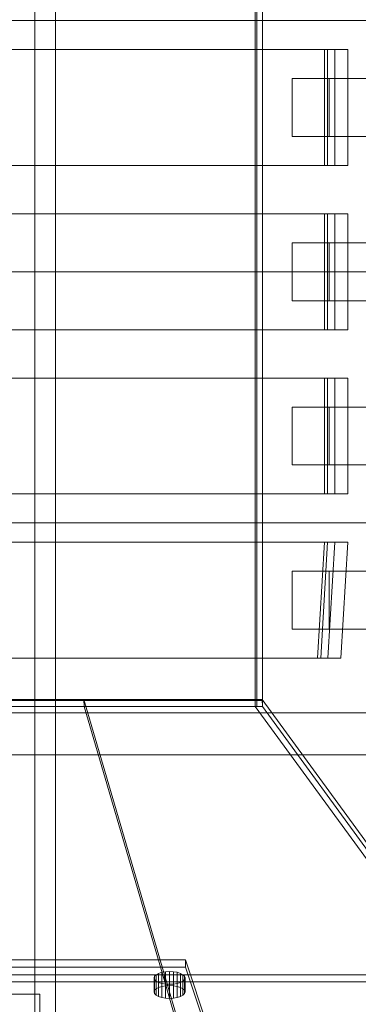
# Model space of a CAD drawing. Header units: millimetres. Extents: x -4738 to 65662, y -68080 to 6847.
# Tile 441 of 656: x 2075 to 2250, y -18379 to -17870. Entities that reach past the tile are written whole.
import ezdxf

# ---------------------------------------------------------------- set-up
doc = ezdxf.new("R2010")
doc.units = ezdxf.units.MM
doc.layers.add('superior_C01', color=7, linetype='Continuous', lineweight=0)
doc.layers.add('superior_tolva-C01', color=7, linetype='Continuous', lineweight=0)

msp = doc.modelspace()

# ---------------------------------------------------------------- linework, layer by layer
at = {"layer": 'superior_C01'}
for p, q in [((2082.745, -18450), (2082.745, -17550)), ((2093.53, -17550), (2093.53, -18450)), ((1920.384, -17870), (2864.544, -17870)), ((2866.152, -17870), (1921.992, -17870)), ((2232.828, -17885), (1914.896, -17885)), ((2234.445, -17885), (1916.514, -17885)), ((2238.22, -17885), (1920.289, -17885)), ((1927.029, -17885), (2244.96, -17885)), ((2232.828, -17945), (2232.828, -17885)), ((2232.828, -17885), (2234.445, -17885)), ((2234.445, -17945), (2234.445, -17885)), ((2234.445, -17885), (2238.22, -17885)), ((2238.22, -17945), (2238.22, -17885)), ((2238.22, -17885), (2244.96, -17885)), ((2244.96, -17885), (2244.96, -17945)), ((2235.317, -17900), (2216.058, -17900)), ((2216.058, -17900), (2216.058, -17930)), ((2328.302, -17900), (2216.058, -17900)), ((2235.317, -17930), (2235.317, -17900)), ((2235.317, -17900), (2347.561, -17900)), ((2216.058, -17930), (2235.317, -17930)), ((2216.058, -17930), (2328.302, -17930)), ((2347.561, -17930), (2235.317, -17930)), ((1914.896, -17945), (2232.828, -17945)), ((1916.514, -17945), (2234.445, -17945)), ((1920.289, -17945), (2238.22, -17945)), ((2244.96, -17945), (1927.029, -17945)), ((2234.445, -17945), (2232.828, -17945)), ((2238.22, -17945), (2234.445, -17945)), ((2244.96, -17945), (2238.22, -17945)), ((2232.828, -17970), (1914.896, -17970)), ((2234.445, -17970), (1916.514, -17970)), ((2238.22, -17970), (1920.289, -17970)), ((1927.029, -17970), (2244.96, -17970)), ((2232.828, -18030), (2232.828, -17970)), ((2232.828, -17970), (2234.445, -17970)), ((2234.445, -18030), (2234.445, -17970)), ((2234.445, -17970), (2238.22, -17970)), ((2238.22, -18030), (2238.22, -17970)), ((2238.22, -17970), (2244.96, -17970)), ((2244.96, -17970), (2244.96, -18030)), ((2235.317, -17985), (2216.058, -17985)), ((2216.058, -17985), (2216.058, -18015)), ((2328.302, -17985), (2216.058, -17985)), ((2235.317, -18015), (2235.317, -17985)), ((2235.317, -17985), (2347.561, -17985)), ((1920.384, -18000), (2864.544, -18000)), ((2866.152, -18000), (1921.992, -18000)), ((2216.058, -18015), (2235.317, -18015)), ((2216.058, -18015), (2328.302, -18015)), ((2347.561, -18015), (2235.317, -18015)), ((1914.896, -18030), (2232.828, -18030)), ((1916.514, -18030), (2234.445, -18030)), ((1920.289, -18030), (2238.22, -18030)), ((2244.96, -18030), (1927.029, -18030)), ((2234.445, -18030), (2232.828, -18030)), ((2238.22, -18030), (2234.445, -18030)), ((2244.96, -18030), (2238.22, -18030)), ((2232.828, -18055), (1914.896, -18055)), ((2234.445, -18055), (1916.514, -18055)), ((2238.22, -18055), (1920.289, -18055)), ((1927.029, -18055), (2244.96, -18055)), ((2232.828, -18115), (2232.828, -18055)), ((2232.828, -18055), (2234.445, -18055)), ((2234.445, -18115), (2234.445, -18055)), ((2234.445, -18055), (2238.22, -18055)), ((2238.22, -18115), (2238.22, -18055)), ((2238.22, -18055), (2244.96, -18055)), ((2244.96, -18055), (2244.96, -18115)), ((2235.317, -18070), (2216.058, -18070)), ((2216.058, -18070), (2216.058, -18100)), ((2328.302, -18070), (2216.058, -18070)), ((2235.317, -18100), (2235.317, -18070)), ((2235.317, -18070), (2347.561, -18070)), ((2216.058, -18100), (2235.317, -18100)), ((2216.058, -18100), (2328.302, -18100)), ((2347.561, -18100), (2235.317, -18100)), ((1914.896, -18115), (2232.828, -18115)), ((1916.514, -18115), (2234.445, -18115)), ((1920.289, -18115), (2238.22, -18115)), ((2244.96, -18115), (1927.029, -18115)), ((2234.445, -18115), (2232.828, -18115)), ((2238.22, -18115), (2234.445, -18115)), ((2244.96, -18115), (2238.22, -18115)), ((1920.384, -18130), (2864.544, -18130)), ((2866.152, -18130), (1921.992, -18130)), ((2232.828, -18140), (1914.896, -18140)), ((2234.445, -18140), (1916.514, -18140)), ((2238.22, -18140), (1920.289, -18140)), ((1927.029, -18140), (2244.96, -18140)), ((2229.292, -18200), (2232.828, -18140)), ((2230.91, -18200), (2234.445, -18140)), ((2232.828, -18140), (2234.445, -18140)), ((2234.445, -18140), (2238.22, -18140)), ((2234.684, -18200), (2238.22, -18140)), ((2238.22, -18140), (2244.96, -18140)), ((2244.96, -18140), (2241.425, -18200)), ((2235.317, -18155), (2216.058, -18155)), ((2216.058, -18155), (2216.058, -18185)), ((2328.302, -18155), (2216.058, -18155)), ((2235.317, -18185), (2235.317, -18155)), ((2235.317, -18155), (2347.561, -18155)), ((2216.058, -18185), (2235.317, -18185)), ((2216.058, -18185), (2328.302, -18185)), ((2347.561, -18185), (2235.317, -18185)), ((1914.896, -18200), (2229.292, -18200)), ((1916.514, -18200), (2230.91, -18200)), ((1920.289, -18200), (2234.684, -18200)), ((2241.425, -18200), (1927.029, -18200)), ((2230.91, -18200), (2229.292, -18200)), ((2234.684, -18200), (2230.91, -18200)), ((2241.425, -18200), (2234.684, -18200)), ((2846.1, -18228.298), (1901.94, -18228.298)), ((1903.548, -18228.298), (2847.707, -18228.298)), ((10242.208, -18250), (1103.221, -18250)), ((1104.577, -18250), (10243.564, -18250)), ((1925.375, -18373.889), (2085.375, -18373.889)), ((2085.375, -18373.889), (2085.375, -18533.889))]:
    msp.add_line(p, q, dxfattribs=at)
at = {"layer": 'superior_tolva-C01'}
for p, q in [((2197.026, -17775), (2197.026, -18225)), ((2197.779, -18225), (2197.779, -17775)), ((2200.779, -18225), (2200.779, -17775)), ((2108.116, -18221.377), (2004.066, -18221.377)), ((2200.597, -18221.419), (2108.107, -18221.419)), ((2108.107, -18221.419), (2149.873, -18363.919)), ((2108.29, -18225), (2108.107, -18221.419)), ((2149.882, -18363.877), (2108.116, -18221.377)), ((2108.29, -18225), (2108.116, -18221.377)), ((2304.496, -18363.919), (2200.597, -18221.419)), ((2200.779, -18225), (2200.597, -18221.419)), ((1911.751, -18222), (2200.779, -18222)), ((1911.751, -18225), (2200.779, -18225)), ((2004.24, -18225), (2108.29, -18225)), ((2108.29, -18225), (2150.056, -18367.5)), ((2108.29, -18225), (2200.779, -18225)), ((2197.026, -18225), (2470.446, -18600)), ((2200.779, -18225), (2197.026, -18225)), ((2197.779, -18225), (2200.779, -18225)), ((2200.779, -18225), (2200.779, -18222)), ((2200.779, -18225), (2304.679, -18367.5)), ((2474.2, -18600), (2200.779, -18225)), ((1964.29, -18356.25), (2160.795, -18356.25)), ((2160.795, -18356.25), (2210.89, -18506.25)), ((2160.795, -18356.25), (2160.795, -18359.89)), ((2160.795, -18359.89), (1964.29, -18359.89)), ((1975.931, -18363.877), (2149.882, -18363.877)), ((2145.661, -18363.857), (2144.862, -18364.657)), ((2146.933, -18363.171), (2145.661, -18363.857)), ((2145.661, -18363.857), (2145.661, -18371.138)), ((2148.589, -18362.644), (2146.933, -18363.171)), ((2146.933, -18363.171), (2146.933, -18370.451)), ((2150.519, -18362.312), (2148.589, -18362.644)), ((2148.589, -18362.644), (2148.589, -18369.924)), ((2149.873, -18363.919), (2304.496, -18363.919)), ((2149.873, -18363.919), (2150.056, -18367.5)), ((2150.056, -18367.5), (2149.882, -18363.877)), ((2304.619, -18363.909), (2149.996, -18363.909)), ((2149.996, -18363.909), (2187.365, -18491.409)), ((2150.056, -18367.5), (2149.996, -18363.909)), ((2152.589, -18362.199), (2150.519, -18362.312)), ((2150.519, -18362.312), (2150.519, -18369.593)), ((2154.66, -18362.312), (2152.589, -18362.199)), ((2152.589, -18362.199), (2152.589, -18369.48)), ((2156.589, -18362.644), (2154.66, -18362.312)), ((2154.66, -18362.312), (2154.66, -18369.593)), ((2158.246, -18363.171), (2156.589, -18362.644)), ((2156.589, -18362.644), (2156.589, -18369.924)), ((2159.518, -18363.857), (2158.246, -18363.171)), ((2158.246, -18363.171), (2158.246, -18370.451)), ((2160.317, -18364.657), (2159.518, -18363.857)), ((2159.518, -18363.857), (2159.518, -18371.138)), ((2210.89, -18509.89), (2160.795, -18359.89)), ((2150.056, -18367.5), (1976.105, -18367.5)), ((2144.862, -18364.657), (2144.589, -18365.515)), ((2144.589, -18365.515), (2144.862, -18366.373)), ((2144.589, -18372.796), (2144.589, -18365.515)), ((2144.862, -18364.657), (2144.862, -18371.938)), ((2144.862, -18366.373), (2145.661, -18367.173)), ((2144.862, -18366.373), (2144.862, -18373.654)), ((2145.661, -18367.173), (2146.933, -18367.86)), ((2145.661, -18367.173), (2145.661, -18374.454)), ((2146.933, -18367.86), (2148.589, -18368.387)), ((2146.933, -18367.86), (2146.933, -18375.14)), ((2148.589, -18368.387), (2150.519, -18368.718)), ((2148.589, -18368.387), (2148.589, -18375.667)), ((2148.589, -18369.924), (2150.519, -18369.593)), ((2187.425, -18495), (2150.056, -18367.5)), ((2150.056, -18367.5), (2304.679, -18367.5)), ((2150.519, -18368.718), (2152.589, -18368.831)), ((2150.519, -18368.718), (2150.519, -18375.999)), ((2150.519, -18369.593), (2152.589, -18369.48)), ((2152.589, -18368.831), (2154.66, -18368.718)), ((2152.589, -18368.831), (2152.589, -18376.112)), ((2152.589, -18369.48), (2154.66, -18369.593)), ((2154.66, -18368.718), (2156.589, -18368.387)), ((2154.66, -18368.718), (2154.66, -18375.999)), ((2154.66, -18369.593), (2156.589, -18369.924)), ((2156.589, -18368.387), (2158.246, -18367.86)), ((2156.589, -18368.387), (2156.589, -18375.667)), ((2158.246, -18367.86), (2159.518, -18367.173)), ((2158.246, -18367.86), (2158.246, -18375.14)), ((2159.518, -18367.173), (2160.317, -18366.373)), ((2159.518, -18367.173), (2159.518, -18374.454)), ((2160.589, -18365.515), (2160.317, -18364.657)), ((2160.317, -18364.657), (2160.317, -18371.938)), ((2160.317, -18366.373), (2160.589, -18365.515)), ((2160.317, -18366.373), (2160.317, -18373.654)), ((2160.589, -18365.515), (2160.589, -18372.796)), ((2144.589, -18372.796), (2144.862, -18371.938)), ((2144.862, -18373.654), (2144.589, -18372.796)), ((2144.862, -18371.938), (2145.661, -18371.138)), ((2145.661, -18374.454), (2144.862, -18373.654)), ((2145.661, -18371.138), (2146.933, -18370.451)), ((2146.933, -18375.14), (2145.661, -18374.454)), ((2146.933, -18370.451), (2148.589, -18369.924)), ((2156.589, -18369.924), (2158.246, -18370.451)), ((2158.246, -18370.451), (2159.518, -18371.138)), ((2159.518, -18374.454), (2158.246, -18375.14)), ((2159.518, -18371.138), (2160.317, -18371.938)), ((2160.317, -18373.654), (2159.518, -18374.454)), ((2160.317, -18371.938), (2160.589, -18372.796)), ((2160.589, -18372.796), (2160.317, -18373.654)), ((2148.589, -18375.667), (2146.933, -18375.14)), ((2150.519, -18375.999), (2148.589, -18375.667)), ((2152.589, -18376.112), (2150.519, -18375.999)), ((2154.66, -18375.999), (2152.589, -18376.112)), ((2156.589, -18375.667), (2154.66, -18375.999)), ((2158.246, -18375.14), (2156.589, -18375.667))]:
    msp.add_line(p, q, dxfattribs=at)

doc.saveas('drawing.dxf')
